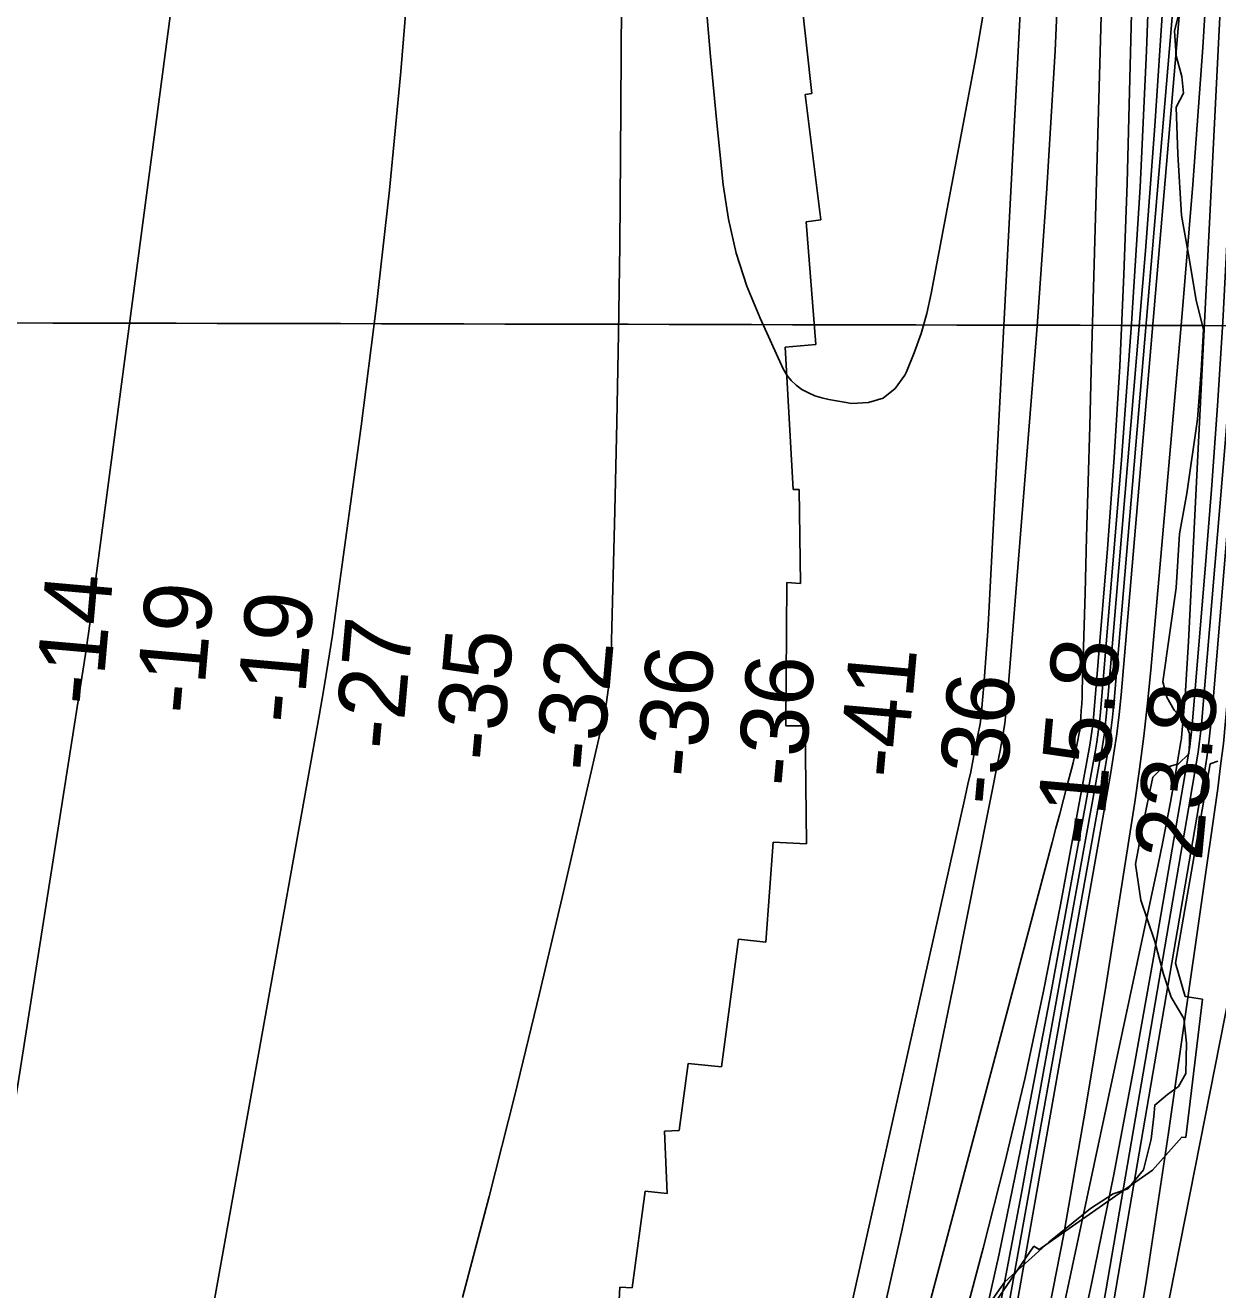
# Model space of a CAD drawing. Extents: x 3172297 to 3210190, y 958463 to 983887.
# Drawn here: x 3200657 to 3201839, y 975026 to 976279 of the extents above; entities that cross this region are included whole.
import ezdxf

# ---------------------------------------------------------------- set-up
doc = ezdxf.new("R2010")
doc.units = 0
for name, color, linetype in [('V-GRID-MAJR', 7, 'Continuous'), ('V-RIVR-EDGE', 7, 'Continuous'), ('V-RIVR-RANG', 7, 'Continuous'), ('V-RRAP-RVMT', 7, 'Continuous'), ('V-TOPO-DPTH', 7, 'Continuous'), ('V-TOPO-MAJR', 7, 'Continuous'), ('V-TOPO-MINR', 7, 'Continuous'), ('V-TOPO-WATR', 7, 'Continuous')]:
    doc.layers.add(name, color=color, linetype=linetype)

msp = doc.modelspace()

# ---------------------------------------------------------------- linework, layer by layer
at = {"layer": 'V-GRID-MAJR'}
msp.add_spline([(3176574.9, 976046.2), (3181787.8, 976031.4), (3187000.7, 976017.3), (3192213.6, 976004.1), (3197426.5, 975991.6), (3202639.4, 975979.8), (3207852.4, 975968.8)], degree=3, dxfattribs=at)
at = {"layer": 'V-RIVR-EDGE'}
msp.add_lwpolyline([(3201593.9, 974985.8), (3201627.9, 975034), (3201671.5, 975073.4), (3201712.9, 975106.8), (3201735.5, 975121.1), (3201749.9, 975126.3), (3201765.6, 975144.9), (3201773, 975175.3), (3201775.7, 975197.9), (3201776.6, 975209.2), (3201789.2, 975219.6), (3201800.1, 975227.4), (3201807.5, 975240.5), (3201808.1, 975270.5), (3201805.5, 975294.8), (3201793, 975316.1), (3201785.2, 975338.8), (3201776.6, 975371.4), (3201762.8, 975412.3), (3201757.6, 975447.9), (3201763.8, 975481.4), (3201770.8, 975515.3), (3201774.8, 975534), (3201783.1, 975542.2), (3201800, 975547.4), (3201810.5, 975557.3), (3201811, 975567.3), (3201811, 975577.3), (3201806.7, 975588.6), (3201795.8, 975600.4), (3201788.5, 975613.5), (3201784.6, 975628.7), (3201797.9, 975721.7), (3201801, 975775.1), (3201808.5, 975815.1), (3201819.1, 975889), (3201822.7, 975937.2), (3201825, 975977.6), (3201817.7, 976006.3), (3201810.8, 976048.5), (3201803.1, 976090.7), (3201799.4, 976151.6), (3201797.7, 976198.1), (3201805.2, 976212), (3201803.5, 976228.5), (3201797.9, 976248.9), (3201796.2, 976273.7), (3201810.2, 976328)], dxfattribs=at)
at = {"layer": 'V-RRAP-RVMT'}
for p, q in [((3201436.6, 976211.4), (3201423.6, 976330.8)), ((3201430.2, 976210.7), (3201436.6, 976211.4)), ((3201445.8, 976086.3), (3201430.2, 976210.7)), ((3201431.1, 976084.5), (3201445.8, 976086.3)), ((3201440.8, 975962.7), (3201431.1, 976084.5)), ((3201410.2, 975960.1), (3201440.8, 975962.7)), ((3201418.1, 975819), (3201410.2, 975960.1)), ((3201424.1, 975819.2), (3201418.1, 975819)), ((3201425.4, 975726.1), (3201424.1, 975819.2)), ((3201410.9, 975584.8), (3201412, 975726.9)), ((3201412, 975726.9), (3201425.4, 975726.1)), ((3201430, 975584.9), (3201410.9, 975584.8)), ((3201431.6, 975468), (3201430, 975584.9)), ((3201831.4, 975547.2), (3201797.2, 975349.8)), ((3201839.1, 975550.1), (3201831.4, 975547.2)), ((3201391.2, 975370.6), (3201398.3, 975469.8)), ((3201398.3, 975469.8), (3201431.6, 975468)), ((3201347.2, 975247), (3201364, 975373.7)), ((3201364, 975373.7), (3201391.2, 975370.6)), ((3201797.2, 975349.8), (3201806.8, 975316.7)), ((3201806.8, 975316.7), (3201823.8, 975314.2)), ((3201823.8, 975314.2), (3201807.4, 975176.9)), ((3201305.3, 975183.8), (3201314.1, 975250.4)), ((3201314.1, 975250.4), (3201347.2, 975247)), ((3201290.8, 975183.3), (3201305.3, 975183.8)), ((3201293.3, 975121.5), (3201290.8, 975183.3)), ((3201803.5, 975177.5), (3201774.5, 975144.5)), ((3201807.4, 975176.9), (3201803.5, 975177.5)), ((3201774.5, 975144.5), (3201661.9, 975065.9)), ((3201258.7, 975028), (3201271.6, 975123.7)), ((3201271.6, 975123.7), (3201293.3, 975121.5)), ((3201656.7, 975069.4), (3201591, 974973.6)), ((3201661.9, 975065.9), (3201656.7, 975069.4)), ((3201240.6, 974925.3), (3201246.5, 975028.7)), ((3201246.5, 975028.7), (3201258.7, 975028))]:
    msp.add_line(p, q, dxfattribs=at)
at = {"layer": 'V-TOPO-DPTH'}
for points in [[(3201298.7, 973361.3), (3201338, 973514), (3201376.6, 973666.8), (3201414.8, 973819.7), (3201536.7, 974312.2), (3201539.1, 974322.2), (3201541.5, 974332.3), (3201543.8, 974342.4), (3201546, 974352.5), (3201780.1, 975447.7), (3201784.3, 975468.2), (3201788.4, 975488.8), (3201792.2, 975509.3), (3201795.9, 975529.9), (3201802.6, 975569), (3201802.9, 975571.2), (3201803, 975572.3), (3201803.2, 975573.4), (3201805.7, 975603.6), (3201807, 975619.8), (3201808.2, 975636), (3201809.2, 975652.2), (3201810.1, 975668.4), (3201865.9, 976781.6)], [(3201469.3, 974550.2), (3201606.6, 975067.2), (3201628, 975151.8), (3201648.1, 975236.6), (3201666.2, 975321.9), (3201683.1, 975407.5), (3201712.3, 975565.8), (3201713.4, 975572.5), (3201714.4, 975579.2), (3201715.2, 975586), (3201715.9, 975592.8), (3201729.7, 975760.2), (3201736.4, 975850.8), (3201742, 975941.4), (3201746.1, 976032.1), (3201749.2, 976122.8), (3201766, 976782.2)], [(3201766, 976782.2), (3201749.2, 976122.8), (3201746.1, 976032.1), (3201742, 975941.4), (3201736.4, 975850.8), (3201729.7, 975760.2), (3201715.9, 975592.8), (3201715.2, 975586), (3201714.4, 975579.2), (3201713.4, 975572.5), (3201712.3, 975565.8), (3201683.1, 975407.5), (3201666.2, 975321.9), (3201648.1, 975236.6), (3201628, 975151.8), (3201606.6, 975067.2), (3201469.3, 974550.2)], [(3201831.8, 976651.7), (3201743.2, 975615.6), (3201741.3, 975596.3), (3201739, 975577), (3201736.2, 975557.8), (3201733.1, 975538.6), (3201525.7, 974364.2), (3201524.8, 974359.6), (3201523.9, 974355), (3201523, 974350.4), (3201522, 974345.8), (3201521, 974341.2), (3201519.9, 974336.7), (3201518.8, 974332.1), (3201517.7, 974327.6), (3201515.5, 974318.8), (3201513.2, 974309.8), (3201510.9, 974300.9), (3201508.6, 974292), (3201506.3, 974283), (3201165, 972963.4)], [(3201831.8, 976651.7), (3201743.2, 975615.6), (3201741.3, 975596.3), (3201739, 975577), (3201736.2, 975557.8), (3201733.1, 975538.6), (3201525.7, 974364.2), (3201524.8, 974359.6), (3201523.9, 974355), (3201523, 974350.4), (3201522, 974345.8), (3201521, 974341.2), (3201519.9, 974336.7), (3201518.8, 974332.1), (3201517.7, 974327.6), (3201515.5, 974318.8), (3201513.2, 974309.8), (3201510.9, 974300.9), (3201508.6, 974292), (3201506.3, 974283), (3201165, 972963.4)], [(3201523.1, 974897.9), (3201674.9, 975469.5), (3201678.7, 975483.7), (3201682.4, 975497.9), (3201686.2, 975512), (3201689.9, 975526.2), (3201694.1, 975541.9), (3201695.7, 975548.3), (3201697.2, 975554.7), (3201698.5, 975561.1), (3201699.8, 975567.5), (3201702, 975579.3), (3201702.2, 975580.3), (3201702.2, 975580.8), (3201702.3, 975581.4), (3201703.3, 975593.6), (3201703.7, 975600.2), (3201704.2, 975606.8), (3201704.5, 975613.4), (3201704.7, 975620.1), (3201707.5, 975716.9), (3201709, 975771.9), (3201710.6, 975827), (3201712.2, 975882), (3201713.7, 975937), (3201733.5, 976639.7)], [(3201733.5, 976639.7), (3201713.7, 975937), (3201712.2, 975882), (3201710.6, 975827), (3201709, 975771.9), (3201707.5, 975716.9), (3201704.7, 975620.1), (3201704.5, 975613.4), (3201704.2, 975606.8), (3201703.7, 975600.2), (3201703.3, 975593.6), (3201702.3, 975581.4), (3201702.2, 975580.8), (3201702.2, 975580.3), (3201702, 975579.3), (3201699.8, 975567.5), (3201698.5, 975561.1), (3201697.2, 975554.7), (3201695.7, 975548.3), (3201694.1, 975541.9), (3201689.9, 975526.2), (3201686.2, 975512), (3201682.4, 975497.9), (3201678.7, 975483.7), (3201674.9, 975469.5), (3201523.1, 974897.9)], [(3200825, 976470.7), (3200721, 975683.6), (3200720.1, 975676.6), (3200719.1, 975669.7), (3200718.1, 975662.8), (3200717, 975655.9), (3200556.3, 974636.3)], [(3200825, 976470.7), (3200721, 975683.6), (3200720.1, 975676.6), (3200719.1, 975669.7), (3200718.1, 975662.8), (3200717, 975655.9), (3200556.3, 974636.3)], [(3201120.5, 973438.1), (3201145, 973533.5), (3201348.7, 974338.8), (3201352.6, 974354.3), (3201356.4, 974369.7), (3201360.2, 974385.1), (3201363.9, 974400.6), (3201469, 974837.1), (3201498.1, 974961.5), (3201526.3, 975086.2), (3201553, 975211.1), (3201578.7, 975336.3), (3201623.3, 975560.4), (3201625.8, 975573.7), (3201627.9, 975587.1), (3201629.5, 975600.6), (3201630.8, 975614.1), (3201660.1, 975980.9), (3201669.8, 976117.3), (3201678, 976253.9), (3201683.9, 976390.5)], [(3201683.9, 976390.5), (3201678, 976253.9), (3201669.8, 976117.3), (3201660.1, 975980.9), (3201630.8, 975614.1), (3201629.5, 975600.6), (3201627.9, 975587.1), (3201625.8, 975573.7), (3201623.3, 975560.4), (3201578.7, 975336.3), (3201553, 975211.1), (3201526.3, 975086.2), (3201498.1, 974961.5), (3201469, 974837.1), (3201363.9, 974400.6), (3201360.2, 974385.1), (3201356.4, 974369.7), (3201352.6, 974354.3), (3201348.7, 974338.8), (3201145, 973533.5), (3201120.5, 973438.1)], [(3200823.8, 974898.7), (3200948.6, 975594.9), (3200953.2, 975621.5), (3200957.6, 975648.1), (3200961.6, 975674.7), (3200965.4, 975701.4), (3200990, 975881.8), (3201004.9, 975998.8), (3201018.3, 976115.9), (3201029.4, 976233.3), (3201039.1, 976350.9)], [(3200823.8, 974898.7), (3200948.6, 975594.9), (3200953.2, 975621.5), (3200957.6, 975648.1), (3200961.6, 975674.7), (3200965.4, 975701.4), (3200990, 975881.8), (3201004.9, 975998.8), (3201018.3, 976115.9), (3201029.4, 976233.3), (3201039.1, 976350.9)], [(3201784.8, 976303.6), (3201776.8, 976179.6), (3201767.4, 976055.7), (3201729.5, 975604.2), (3201728.2, 975591.2), (3201726.7, 975578.1), (3201724.8, 975565.2), (3201722.6, 975552.2), (3201644.5, 975121.8), (3201619.8, 974991.7), (3201593.7, 974861.9), (3201565.5, 974732.6), (3201535.9, 974603.5), (3201486.8, 974396.7), (3201480.7, 974371.3), (3201474.6, 974345.8), (3201468.5, 974320.4), (3201462.3, 974294.9), (3201295.9, 973609.7), (3201267.8, 973494.8), (3201239.6, 973379.9)], [(3201239.6, 973379.9), (3201267.8, 973494.8), (3201295.9, 973609.7), (3201462.3, 974294.9), (3201468.5, 974320.4), (3201474.6, 974345.8), (3201480.7, 974371.3), (3201486.8, 974396.7), (3201535.9, 974603.5), (3201565.5, 974732.6), (3201593.7, 974861.9), (3201619.8, 974991.7), (3201644.5, 975121.8), (3201722.6, 975552.2), (3201724.8, 975565.2), (3201726.7, 975578.1), (3201728.2, 975591.2), (3201729.5, 975604.2), (3201767.4, 976055.7), (3201776.8, 976179.6), (3201784.8, 976303.6)]]:
    msp.add_lwpolyline(points, dxfattribs=at)
at = {"layer": 'V-TOPO-MAJR'}
for points in [[(3201335.4, 974382.5), (3201588.8, 975514.7), (3201591.5, 975527.1), (3201594.2, 975539.5), (3201596.7, 975551.9), (3201599.1, 975564.4), (3201603.5, 975587), (3201603.9, 975589.3), (3201604, 975590.4), (3201604.1, 975591.6), (3201607.1, 975625.1), (3201608.5, 975643), (3201609.9, 975661), (3201611.1, 975678.9), (3201612.1, 975696.9), (3201668.8, 976778.9)], [(3201250.8, 976705.4), (3201247.2, 976149), (3201246.4, 976061.2), (3201245.2, 975973.5), (3201243.5, 975885.8), (3201241.6, 975798.1), (3201237.9, 975656.6), (3201237, 975639.7), (3201235.4, 975622.8), (3201232.8, 975606.1), (3201229.5, 975589.5), (3201190.7, 975420.6), (3201167, 975319.7), (3201142.5, 975219), (3201116.9, 975118.6), (3201090.6, 975018.3)], [(3201263.4, 972927.4), (3201513.4, 973935.9), (3201529.3, 973999.7), (3201545.3, 974063.5), (3201561.4, 974127.3), (3201577.6, 974191), (3201595.1, 974259.3), (3201602.5, 974288.9), (3201609.7, 974318.5), (3201616.7, 974348.2), (3201623.5, 974378), (3201630, 974407.8), (3201636.1, 974437.6), (3201641.8, 974467.6), (3201647.2, 974497.6), (3201825.8, 975538.8), (3201828.1, 975553.7), (3201830.2, 975568.7), (3201832, 975583.7), (3201833.4, 975598.8), (3201885.1, 976216.5), (3201892.7, 976313.7)]]:
    msp.add_lwpolyline(points, dxfattribs=at)
at = {"layer": 'V-TOPO-MINR'}
for points in [[(3201298.7, 973361.3), (3201338, 973514), (3201376.6, 973666.8), (3201414.8, 973819.7), (3201536.7, 974312.2), (3201539.1, 974322.2), (3201541.5, 974332.3), (3201543.8, 974342.4), (3201546, 974352.5), (3201780.1, 975447.7), (3201784.3, 975468.2), (3201788.4, 975488.8), (3201792.2, 975509.3), (3201795.9, 975529.9), (3201802.6, 975569), (3201802.9, 975571.2), (3201803, 975572.3), (3201803.2, 975573.4), (3201805.7, 975603.6), (3201807, 975619.8), (3201808.2, 975636), (3201809.2, 975652.2), (3201810.1, 975668.4), (3201865.9, 976781.6)], [(3201469.3, 974550.2), (3201606.6, 975067.2), (3201628, 975151.8), (3201648.1, 975236.6), (3201666.2, 975321.9), (3201683.1, 975407.5), (3201712.3, 975565.8), (3201713.4, 975572.5), (3201714.4, 975579.2), (3201715.2, 975586), (3201715.9, 975592.8), (3201729.7, 975760.2), (3201736.4, 975850.8), (3201742, 975941.4), (3201746.1, 976032.1), (3201749.2, 976122.8), (3201766, 976782.2)], [(3201285.6, 973254.7), (3201550, 974290.7), (3201554.8, 974309.7), (3201559.4, 974328.7), (3201563.8, 974347.8), (3201568.1, 974366.8), (3201691.5, 974926.8), (3201714.2, 975033.6), (3201735.9, 975140.5), (3201756.1, 975247.7), (3201775.3, 975355.2), (3201810.3, 975558.9), (3201811.2, 975564.6), (3201812, 975570.4), (3201812.7, 975576.1), (3201813.2, 975581.9), (3201826.3, 975736.2), (3201832.9, 975819.1), (3201838.9, 975902.1), (3201844, 975985.2), (3201848.5, 976068.3), (3201882.7, 976764)], [(3201373.2, 973193.8), (3201643.6, 974278.2), (3201647.5, 974294.2), (3201651.2, 974310.2), (3201654.6, 974326.2), (3201657.9, 974342.3), (3201881.2, 975473.7), (3201883.9, 975488.4), (3201886.4, 975503.3), (3201888.5, 975518.1), (3201890.3, 975533), (3201891.9, 975548), (3201893.3, 975563), (3201894.7, 975577.9), (3201895.9, 975592.9), (3201900.5, 975653.8), (3201903.9, 975699.2), (3201907.1, 975744.6), (3201910.3, 975790.1), (3201913.3, 975835.5), (3201974.7, 976771.6)], [(3201523.1, 974897.9), (3201674.9, 975469.5), (3201678.7, 975483.7), (3201682.4, 975497.9), (3201686.2, 975512), (3201689.9, 975526.2), (3201694.1, 975541.9), (3201695.7, 975548.3), (3201697.2, 975554.7), (3201698.5, 975561.1), (3201699.8, 975567.5), (3201702, 975579.3), (3201702.2, 975580.3), (3201702.2, 975580.8), (3201702.3, 975581.4), (3201703.3, 975593.6), (3201703.7, 975600.2), (3201704.2, 975606.8), (3201704.5, 975613.4), (3201704.7, 975620.1), (3201707.5, 975716.9), (3201709, 975771.9), (3201710.6, 975827), (3201712.2, 975882), (3201713.7, 975937), (3201733.5, 976639.7)], [(3201278.4, 972900.8), (3201434, 973517.5), (3201467.4, 973650.2), (3201500.6, 973782.9), (3201533.6, 973915.6), (3201566.5, 974048.4), (3201629, 974301.3), (3201630.6, 974307.7), (3201632, 974314), (3201633.4, 974320.4), (3201634.7, 974326.8), (3201690.5, 974602.2), (3201718.4, 974746.6), (3201744.6, 974891.2), (3201768.3, 975036.2), (3201790.3, 975181.6), (3201839, 975523), (3201841.9, 975545.2), (3201844.6, 975567.4), (3201846.8, 975589.6), (3201848.8, 975611.9), (3201924.9, 976582.4)], [(3200825, 976470.7), (3200721, 975683.6), (3200720.1, 975676.6), (3200719.1, 975669.7), (3200718.1, 975662.8), (3200717, 975655.9), (3200556.3, 974636.3)], [(3201120.5, 973438.1), (3201145, 973533.5), (3201348.7, 974338.8), (3201352.6, 974354.3), (3201356.4, 974369.7), (3201360.2, 974385.1), (3201363.9, 974400.6), (3201469, 974837.1), (3201498.1, 974961.5), (3201526.3, 975086.2), (3201553, 975211.1), (3201578.7, 975336.3), (3201623.3, 975560.4), (3201625.8, 975573.7), (3201627.9, 975587.1), (3201629.5, 975600.6), (3201630.8, 975614.1), (3201660.1, 975980.9), (3201669.8, 976117.3), (3201678, 976253.9), (3201683.9, 976390.5)], [(3201148.5, 973078.2), (3201435.6, 974281.5), (3201443.8, 974316), (3201452.1, 974350.3), (3201460.4, 974384.7), (3201468.8, 974419.1), (3201563.5, 974805.4), (3201593.6, 974933.5), (3201622.3, 975061.8), (3201648.7, 975190.7), (3201673.6, 975319.8), (3201717.4, 975559), (3201719.1, 975568.8), (3201720.5, 975578.7), (3201721.7, 975588.6), (3201722.7, 975598.5), (3201743.5, 975848.6), (3201753.6, 975983.6), (3201762.2, 976118.7), (3201768.5, 976253.9), (3201773.4, 976389.3)], [(3201662.2, 974956.7), (3201686, 975079.7), (3201707.7, 975203.1), (3201728.1, 975326.8), (3201756.7, 975509.3), (3201761.4, 975541.9), (3201765.7, 975574.6), (3201769.4, 975607.3), (3201772.6, 975640.2), (3201803.2, 975985.7), (3201814.3, 976121.3), (3201824.3, 976257), (3201832.6, 976392.7)], [(3201039.1, 976350.9), (3201029.4, 976233.3), (3201018.3, 976115.9), (3201004.9, 975998.8), (3200990, 975881.8), (3200965.4, 975701.4), (3200961.6, 975674.7), (3200957.6, 975648.1), (3200953.2, 975621.5), (3200948.6, 975594.9), (3200823.8, 974898.7)], [(3201154.7, 972981.6), (3201290.6, 973515), (3201325.5, 973652.6), (3201360.3, 973790.2), (3201394.7, 973927.9), (3201429, 974065.7), (3201479.2, 974268), (3201488.2, 974304.6), (3201497, 974341.3), (3201505.7, 974378), (3201514.2, 974414.8), (3201530.7, 974486.2), (3201546.8, 974558.8), (3201562.2, 974631.5), (3201576.6, 974704.5), (3201590.2, 974777.6), (3201727.9, 975545.4), (3201730.5, 975561.5), (3201732.8, 975577.6), (3201734.7, 975593.7), (3201736.3, 975609.9), (3201798.7, 976346.1)], [(3201361.7, 976053.5), (3201372.4, 976020.8), (3201385.4, 975988.8), (3201408.5, 975938.7), (3201412, 975932.6), (3201416.2, 975927.1), (3201421.3, 975922.4), (3201427, 975918.2), (3201433.3, 975914.9), (3201439.9, 975912.1), (3201446.7, 975910), (3201453.6, 975908.4), (3201476.4, 975904.5), (3201492.9, 975905.2), (3201507.5, 975909.5), (3201519.2, 975919.2), (3201529, 975932.4), (3201530.5, 975935.6), (3201538.3, 975954.6), (3201545.1, 975973.8), (3201550.6, 975993.5), (3201555.1, 976013.4), (3201599.3, 976247.5), (3201614.9, 976339)], [(3201331.1, 976310.4), (3201336.3, 976248.1), (3201342.2, 976185.8), (3201348.9, 976121.1), (3201354.2, 976087), (3201361.7, 976053.5)], [(3201239.6, 973379.9), (3201267.8, 973494.8), (3201295.9, 973609.7), (3201462.3, 974294.9), (3201468.5, 974320.4), (3201474.6, 974345.8), (3201480.7, 974371.3), (3201486.8, 974396.7), (3201535.9, 974603.5), (3201565.5, 974732.6), (3201593.7, 974861.9), (3201619.8, 974991.7), (3201644.5, 975121.8), (3201722.6, 975552.2), (3201724.8, 975565.2), (3201726.7, 975578.1), (3201728.2, 975591.2), (3201729.5, 975604.2), (3201767.4, 976055.7), (3201776.8, 976179.6), (3201784.8, 976303.6)], [(3201340.6, 973387.2), (3201567.4, 974262.7), (3201575.2, 974293.3), (3201582.8, 974324), (3201590, 974354.7), (3201597.1, 974385.5), (3201635.5, 974556.8), (3201660.7, 974673.4), (3201684.8, 974790.2), (3201707, 974907.4), (3201728.1, 975024.9), (3201818, 975548.9), (3201819.7, 975559.2), (3201821.1, 975569.5), (3201822.3, 975579.9), (3201823.3, 975590.3), (3201846.4, 975864.8), (3201858.1, 976012.5), (3201868.6, 976160.2), (3201877.6, 976308.1)]]:
    msp.add_lwpolyline(points, dxfattribs=at)
at = {"layer": 'V-TOPO-WATR'}
msp.add_lwpolyline([(3201165, 972963.4), (3201506.3, 974283), (3201508.6, 974292), (3201510.9, 974300.9), (3201513.2, 974309.8), (3201515.5, 974318.8), (3201517.7, 974327.6), (3201518.8, 974332.1), (3201519.9, 974336.7), (3201521, 974341.2), (3201522, 974345.8), (3201523, 974350.4), (3201523.9, 974355), (3201524.8, 974359.6), (3201525.7, 974364.2), (3201733.1, 975538.6), (3201736.2, 975557.8), (3201739, 975577), (3201741.3, 975596.3), (3201743.2, 975615.6), (3201831.8, 976651.7)], dxfattribs=at)

# ---------------------------------------------------------------- texts
at = {"layer": 'V-RIVR-RANG'}
for s, rotation, p in [('-14', 84.9539, (3200733, 975603.9)), ('-19', 84.9539, (3200832.6, 975594.9)), ('-19', 84.9539, (3200932.2, 975585.8)), ('-27', 84.9539, (3201030.2, 975559.7)), ('-35', 84.9539, (3201129.6, 975548.5)), ('-32', 84.9539, (3201229.1, 975538.4)), ('-36', 84.9539, (3201329, 975532)), ('-15.8', 84.9539, (3201724.6, 975464.8)), ('-36', 84.9539, (3201428.5, 975522.9)), ('-41', 84.9539, (3201529.7, 975531.5)), ('-36', 84.9539, (3201627.7, 975504.8)), ('23.8', 84.6683, (3201823.1, 975450.1))]:
    msp.add_text(s, height=67, rotation=rotation, dxfattribs=at).set_placement(p)

doc.saveas('drawing.dxf')
